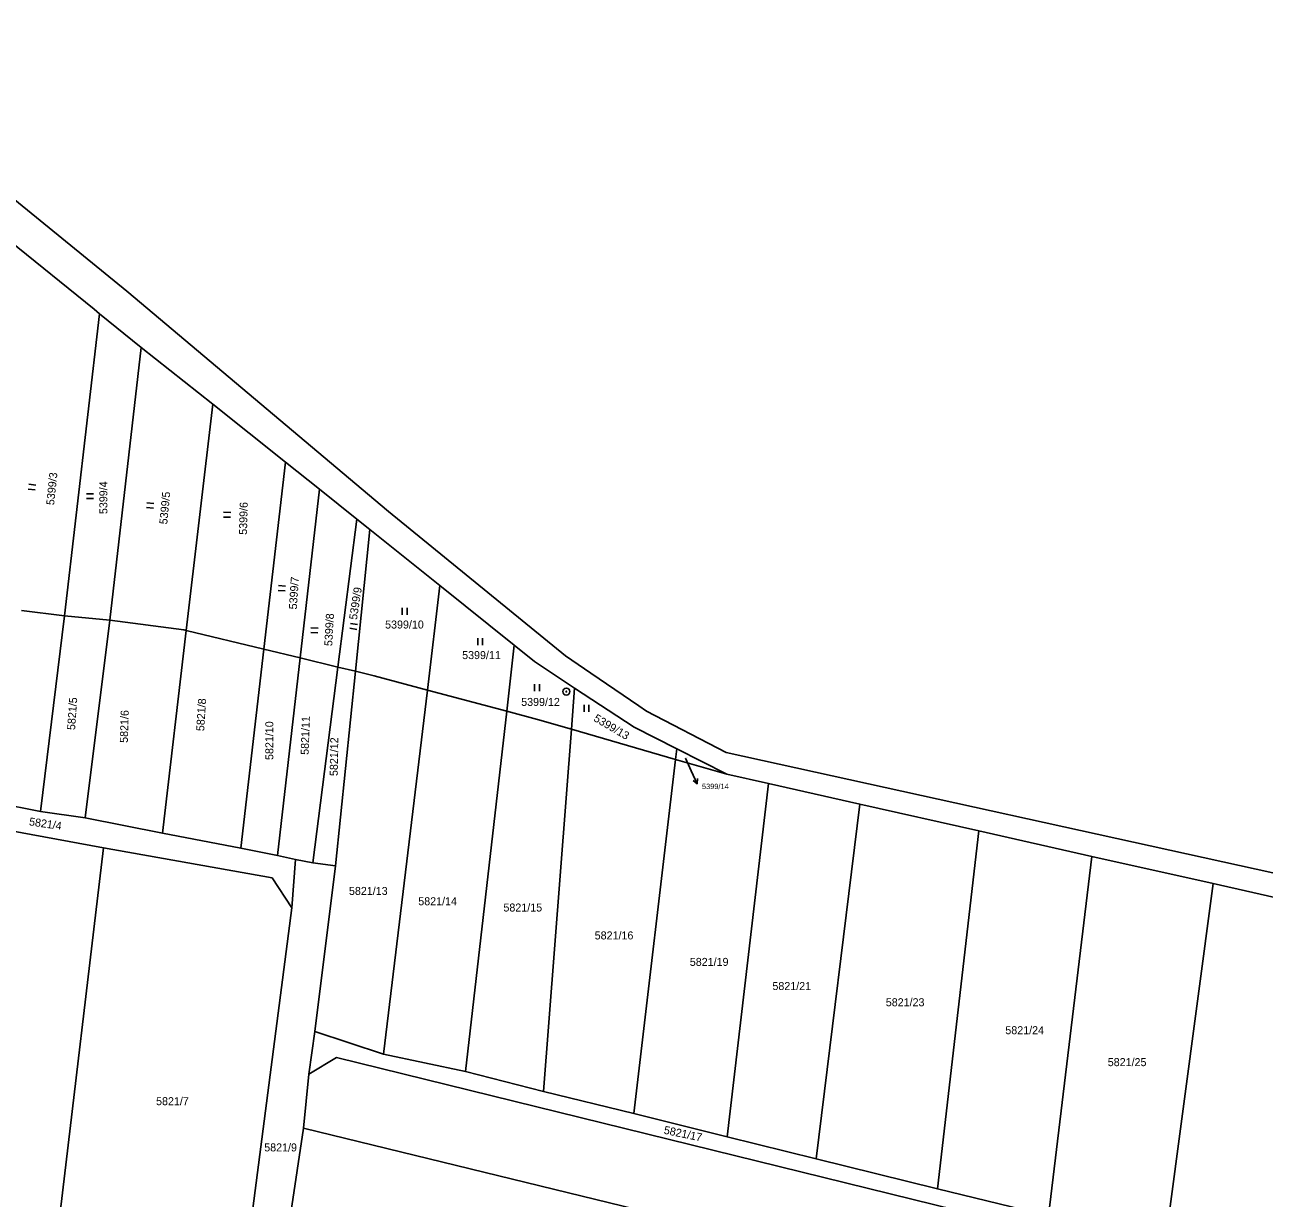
# Model space of a CAD drawing. Extents: x -593183 to -588034, y -1130415 to -1124994.
# Drawn here: x -590910.6 to -590647.2, y -1125639.2 to -1125390 of the extents above; entities that cross this region are included whole.
import ezdxf

# ---------------------------------------------------------------- set-up
doc = ezdxf.new("R2010")
doc.units = 0
for name, color, linetype in [('Vrstva 1', 7, 'Continuous'), ('Vrstva 13', 7, 'Continuous'), ('Vrstva 16', 7, 'Continuous'), ('Vrstva 18', 7, 'Continuous'), ('Vrstva 24', 7, 'Continuous'), ('Vrstva 25', 7, 'Continuous')]:
    doc.layers.add(name, color=color, linetype=linetype)

msp = doc.modelspace()

# ---------------------------------------------------------------- linework, layer by layer
at = {"layer": 'Vrstva 1'}
for p, q in [((-590895.83, -1125450.37), (-590913.86, -1125435.8)), ((-590894.7, -1125451.34), (-590902.15, -1125515.53)), ((-590894.7, -1125451.34), (-590895.83, -1125450.37)), ((-590885.82, -1125458.53), (-590894.7, -1125451.34)), ((-590885.82, -1125458.53), (-590892.51, -1125516.4)), ((-590870.6, -1125470.52), (-590885.82, -1125458.53)), ((-590870.6, -1125470.52), (-590876.26, -1125518.61)), ((-590855.15, -1125482.85), (-590870.6, -1125470.52)), ((-590855.15, -1125482.85), (-590859.74, -1125522.59)), ((-590847.95, -1125488.6), (-590855.15, -1125482.85)), ((-590847.95, -1125488.6), (-590852.04, -1125524.45)), ((-590839.99, -1125494.95), (-590847.95, -1125488.6)), ((-590844.01, -1125526.38), (-590839.99, -1125494.95)), ((-590837.21, -1125497.17), (-590839.99, -1125494.95)), ((-590840.29, -1125527.28), (-590837.21, -1125497.17)), ((-590822.36, -1125509.09), (-590837.21, -1125497.17)), ((-590822.36, -1125509.09), (-590825.02, -1125531.26)), ((-590806.58, -1125521.75), (-590822.36, -1125509.09)), ((-590911.28, -1125514.35), (-590902.15, -1125515.53)), ((-590902.15, -1125515.53), (-590907.19, -1125557.08)), ((-590902.15, -1125515.53), (-590892.51, -1125516.4)), ((-590892.51, -1125516.4), (-590897.76, -1125558.42)), ((-590892.51, -1125516.4), (-590876.79, -1125518.48)), ((-590876.26, -1125518.61), (-590881.32, -1125561.63)), ((-590876.79, -1125518.48), (-590876.26, -1125518.61)), ((-590876.26, -1125518.61), (-590859.74, -1125522.59)), ((-590859.74, -1125522.59), (-590864.62, -1125564.88)), ((-590859.74, -1125522.59), (-590852.04, -1125524.45)), ((-590808.17, -1125535.77), (-590806.58, -1125521.75)), ((-590802.28, -1125525.2), (-590806.58, -1125521.75)), ((-590852.04, -1125524.45), (-590856.83, -1125566.41)), ((-590852.04, -1125524.45), (-590844.01, -1125526.38)), ((-590793.74, -1125530.84), (-590802.28, -1125525.2)), ((-590849.33, -1125567.96), (-590844.01, -1125526.38)), ((-590844.51, -1125568.6), (-590840.29, -1125527.28)), ((-590844.01, -1125526.38), (-590840.29, -1125527.28)), ((-590840.29, -1125527.28), (-590836.35, -1125528.23)), ((-590836.35, -1125528.23), (-590825.02, -1125531.26)), ((-590825.02, -1125531.26), (-590834.31, -1125608.61)), ((-590825.02, -1125531.26), (-590808.17, -1125535.77)), ((-590793.74, -1125530.84), (-590794.42, -1125539.6)), ((-590781.11, -1125539.18), (-590793.74, -1125530.84)), ((-590816.89, -1125612.29), (-590808.17, -1125535.77)), ((-590808.17, -1125535.77), (-590801.65, -1125537.51)), ((-590801.65, -1125537.51), (-590794.42, -1125539.6)), ((-590772.04, -1125543.76), (-590781.11, -1125539.18)), ((-590794.42, -1125539.6), (-590800.36, -1125616.53)), ((-590794.42, -1125539.6), (-590772.3, -1125545.99)), ((-590772.04, -1125543.76), (-590772.3, -1125545.99)), ((-590761.38, -1125549.14), (-590772.04, -1125543.76)), ((-590772.3, -1125545.99), (-590781.14, -1125621.2)), ((-590772.3, -1125545.99), (-590761.38, -1125549.14)), ((-590761.38, -1125549.14), (-590752.55, -1125551.13)), ((-590761.31, -1125626.16), (-590752.55, -1125551.13)), ((-590752.55, -1125551.13), (-590733.13, -1125555.5)), ((-590926.41, -1125553.3), (-590907.19, -1125557.08)), ((-590935.58, -1125557.04), (-590893.85, -1125564.77)), ((-590907.19, -1125557.08), (-590897.76, -1125558.42)), ((-590742.4, -1125630.81), (-590733.13, -1125555.5)), ((-590733.13, -1125555.5), (-590707.86, -1125561.18)), ((-590897.76, -1125558.42), (-590881.32, -1125561.63)), ((-590881.32, -1125561.63), (-590864.62, -1125564.88)), ((-590716.65, -1125637.18), (-590707.86, -1125561.18)), ((-590707.86, -1125561.18), (-590683.81, -1125566.59)), ((-590893.85, -1125564.77), (-590905.24, -1125661.04)), ((-590893.85, -1125564.77), (-590857.96, -1125571.18)), ((-590864.62, -1125564.88), (-590856.83, -1125566.41)), ((-590856.83, -1125566.41), (-590853.01, -1125567.25)), ((-590853.85, -1125577.55), (-590853.01, -1125567.25)), ((-590853.01, -1125567.25), (-590849.33, -1125567.96)), ((-590849.33, -1125567.96), (-590844.51, -1125568.6)), ((-590683.81, -1125566.59), (-590693.03, -1125642.95)), ((-590683.81, -1125566.59), (-590658.08, -1125572.34)), ((-590848.9, -1125603.79), (-590844.51, -1125568.6)), ((-590857.96, -1125571.18), (-590853.85, -1125577.55)), ((-590668.28, -1125648.75), (-590658.08, -1125572.34)), ((-590658.08, -1125572.34), (-590636.36, -1125577.26)), ((-590853.85, -1125577.55), (-590865.04, -1125663.76)), ((-590848.9, -1125603.79), (-590850.17, -1125612.86)), ((-590834.31, -1125608.61), (-590848.9, -1125603.79)), ((-590850.17, -1125612.86), (-590844.36, -1125609.31)), ((-590676.35, -1125650.61), (-590844.36, -1125609.31)), ((-590834.31, -1125608.61), (-590816.89, -1125612.29)), ((-590850.17, -1125612.86), (-590851.31, -1125624.33)), ((-590800.36, -1125616.53), (-590816.89, -1125612.29)), ((-590781.14, -1125621.2), (-590800.36, -1125616.53)), ((-590781.14, -1125621.2), (-590761.31, -1125626.16)), ((-590854.03, -1125642.29), (-590851.31, -1125624.33)), ((-590851.31, -1125624.33), (-590673.51, -1125667.6)), ((-590742.4, -1125630.81), (-590761.31, -1125626.16)), ((-590742.4, -1125630.81), (-590716.65, -1125637.18)), ((-590693.03, -1125642.95), (-590716.65, -1125637.18))]:
    msp.add_line(p, q, dxfattribs=at)
at = {"layer": 'Vrstva 13'}
for p, q in [((-590958.32, -1125389.98), (-590888.9, -1125446.58)), ((-590888.9, -1125446.58), (-590833.26, -1125493.34)), ((-590833.26, -1125493.34), (-590795.68, -1125523.98)), ((-590795.68, -1125523.98), (-590790.26, -1125527.69)), ((-590790.26, -1125527.69), (-590780.12, -1125534.63)), ((-590780.12, -1125534.63), (-590778.49, -1125535.75)), ((-590778.49, -1125535.75), (-590761.54, -1125544.56)), ((-590761.54, -1125544.56), (-590634.04, -1125572.56))]:
    msp.add_line(p, q, dxfattribs=at)
at = {"layer": 'Vrstva 16'}
msp.add_line((-590770.2, -1125545.72), (-590768.94, -1125548.44), dxfattribs=at)
at = {"layer": 'Vrstva 24'}
for radius in [0.75, 0.0903]:
    msp.add_circle((-590795.49, -1125531.6), radius, dxfattribs=at)
at = {"layer": 'Vrstva 25'}
for p, q in [((-590909.83, -1125488.59), (-590908.34, -1125488.74)), ((-590908.23, -1125487.72), (-590909.72, -1125487.57)), ((-590895.97, -1125489.56), (-590897.47, -1125489.56)), ((-590897.47, -1125490.58), (-590895.97, -1125490.58)), ((-590883.12, -1125491.65), (-590884.61, -1125491.51)), ((-590884.71, -1125492.53), (-590883.21, -1125492.67)), ((-590866.81, -1125493.55), (-590868.31, -1125493.51)), ((-590868.34, -1125494.53), (-590866.84, -1125494.57)), ((-590856.7, -1125510.09), (-590855.21, -1125510.19)), ((-590855.14, -1125509.17), (-590856.64, -1125509.07)), ((-590830.34, -1125513.77), (-590830.34, -1125515.27)), ((-590829.32, -1125515.27), (-590829.32, -1125513.77)), ((-590848.25, -1125518.1), (-590849.75, -1125518.02)), ((-590841.52, -1125518.15), (-590840.04, -1125518.38)), ((-590839.88, -1125517.37), (-590841.37, -1125517.14)), ((-590849.8, -1125519.04), (-590848.3, -1125519.12)), ((-590814.3, -1125520.26), (-590814.3, -1125521.76)), ((-590813.28, -1125521.76), (-590813.28, -1125520.26)), ((-590802.23, -1125529.99), (-590802.23, -1125531.49)), ((-590801.21, -1125531.49), (-590801.21, -1125529.99)), ((-590791.72, -1125534.38), (-590791.72, -1125535.88)), ((-590790.7, -1125535.88), (-590790.7, -1125534.38)), ((-590768.94, -1125548.44), (-590767.68, -1125551.16))]:
    msp.add_line(p, q, dxfattribs=at)
msp.add_lwpolyline([(-590767.65, -1125550.04), (-590767.68, -1125551.16), (-590768.55, -1125550.46)], dxfattribs=at)

# ---------------------------------------------------------------- texts
at = {"layer": 'Vrstva 16'}
msp.add_text('5399/14', height=1.14, dxfattribs=at).set_placement((-590766.68, -1125552.3))
at = {"layer": 'Vrstva 18'}
for s, rotation, p in [('5399/3', 84.0748, (-590904.33, -1125492.06)), ('5399/4', 90, (-590893.01, -1125493.9)), ('5399/5', 84.5187, (-590880.3, -1125496.13)), ('5399/6', 88.4802, (-590863.36, -1125498.31)), ('5399/7', 86.2664, (-590852.76, -1125514.18)), ('5399/9', 81.0928, (-590840, -1125516.43)), ('5399/8', 86.8883, (-590845.23, -1125521.97)), ('5821/5', 86.0207, (-590899.88, -1125539.8)), ('5821/8', 86.4509, (-590872.45, -1125540.04)), ('5821/6', 88.2975, (-590888.67, -1125542.5)), ('5399/13', 329.4513, (-590789.84, -1125537.73)), ('5821/10', 90, (-590857.75, -1125546.12)), ('5821/11', 88.1338, (-590850.25, -1125545.05)), ('5821/12', 89.153, (-590844.07, -1125549.54)), ('5821/4', 351.6888, (-590909.73, -1125559.99)), ('5821/17', 348.1843, (-590774.89, -1125625.47))]:
    msp.add_text(s, height=1.7, rotation=rotation, dxfattribs=at).set_placement(p)
for s, height, p in [('5399/10', 1.7, (-590834, -1125518.2)), ('5399/11', 1.7, (-590817.63, -1125524.69)), ('5399/12', 1.7, (-590805.09, -1125534.64)), ('5399/14', 0.1, (-590770.2, -1125545.72)), ('5821/13', 1.7, (-590841.68, -1125574.78)), ('5821/14', 1.7, (-590826.95, -1125576.97)), ('5821/15', 1.7, (-590808.86, -1125578.3)), ('5821/16', 1.7, (-590789.47, -1125584.23)), ('5821/19', 1.7, (-590769.26, -1125589.85)), ('5821/21', 1.7, (-590751.71, -1125594.98)), ('5821/23', 1.7, (-590727.62, -1125598.42)), ('5821/24', 1.7, (-590702.22, -1125604.36)), ('5821/25', 1.7, (-590680.46, -1125611.14)), ('5821/7', 1.7, (-590882.66, -1125619.43)), ('5821/9', 1.7, (-590859.68, -1125629.25))]:
    msp.add_text(s, height=height, dxfattribs=at).set_placement(p)

doc.saveas('drawing.dxf')
